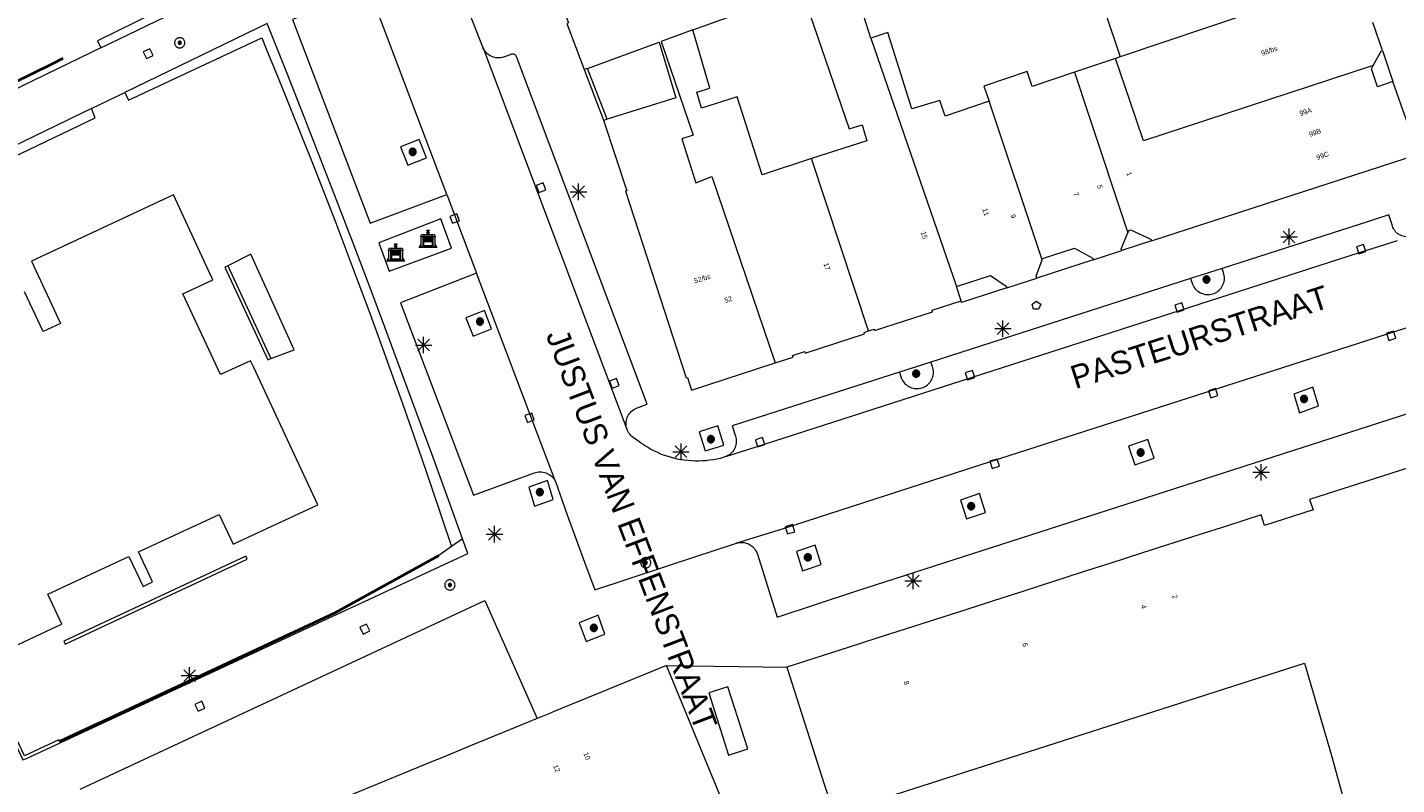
# Model space of a CAD drawing. Header units: metres. Extents: x 135779 to 137489, y 452643 to 455118.
# Tile 375 of 489: x 136587 to 136670, y 455002 to 455047. Entities that reach past the tile are written whole.
import ezdxf
from ezdxf.enums import TextEntityAlignment as Align

# ---------------------------------------------------------------- set-up
doc = ezdxf.new("R2010")
doc.units = ezdxf.units.M
doc.linetypes.add('DGN_Style_3', pattern=[78.572352, 56.123108, -22.449243])
doc.linetypes.add('DGN_Style_4', pattern=[89.853097, 44.898487, -22.449243, 0.056123, -22.449243])
for name, color, linetype, lineweight in [('KTop_BAK_Afval apart plaats', 96, 'Continuous', 13), ('KTop_BTD_Groenvoorziening', 62, 'Continuous', 13), ('KTop_NAR_Huisnummer (t)', 7, 'Continuous', 13), ('KTop_NAR_Huisnummer tijdelijk (t)', 7, 'Continuous', 13), ('KTop_ORL_Weg_Straatnaam (t)', 7, 'Continuous', 13), ('KTop_PAL_Lichtmast', 40, 'Continuous', 13), ('KTop_PND_Grondvlaksituatie van BAG-pand [tachy]', 1, 'Continuous', 13), ('KTop_PND_Pandscheiding', 40, 'Continuous', 13), ('KTop_PUT_Brandkraan of -put', 1, 'Continuous', 13), ('KTop_PUT_Inspectie- of rioolput', 15, 'Continuous', 13), ('KTop_PUT_Kolk', 15, 'Continuous', 13), ('KTop_SHD_Hek (l)', 15, 'DGN_Style_4', 40), ('KTop_SHD_Muur', 15, 'Continuous', 13), ('KTop_VGO_Boom', 92, 'Continuous', 13), ('KTop_VGO_Haag (l)', 92, 'DGN_Style_3', 40), ('KTop_WGD_Parkeervlak', 251, 'Continuous', 13), ('KTop_WGD_Rijbaan_Lokale weg', 251, 'Continuous', 13), ('KTop_WGD_Voetpad', 251, 'Continuous', 13)]:
    doc.layers.add(name, color=color, linetype=linetype, lineweight=lineweight)
doc.styles.add('Style-ROVU', font='ROVU.shx')
doc.styles.add('Style-ROVUCURSIEF', font='ROVUCURSIEF.shx')

# ---------------------------------------------------------------- blocks, each defined once
blk = doc.blocks.new('BAK_Afval_apart_plaats')
at = {"layer": 'KTop_BAK_Afval apart plaats'}
for p, q in [((-0.43, 0.141), (-0.425, 0.168)), ((-0.43, 0.118), (-0.43, 0.141)), ((-0.29, 0.118), (-0.43, 0.118)), ((-0.43, 0.118), (-0.43, -0.457)), ((-0.29, 0.118), (-0.43, 0.118)), ((-0.425, 0.168), (-0.416, 0.193)), ((-0.416, 0.193), (-0.403, 0.215)), ((-0.403, 0.215), (-0.384, 0.24)), ((-0.384, 0.24), (-0.364, 0.258)), ((-0.364, 0.258), (-0.342, 0.272)), ((-0.342, 0.272), (0, 0.272)), ((-0.282, 0.167), (-0.29, 0.146)), ((-0.282, 0.167), (-0.29, 0.146)), ((-0.29, 0.146), (-0.29, 0.118)), ((-0.29, 0.146), (-0.29, 0.118)), ((-0.29, -0.429), (-0.29, 0.118)), ((-0.29, 0.118), (-0.29, -0.429)), ((-0.273, 0.186), (-0.282, 0.167)), ((-0.273, 0.186), (-0.282, 0.167)), ((-0.248, 0.217), (-0.273, 0.186)), ((-0.248, 0.217), (-0.273, 0.186)), ((0.248, 0.217), (-0.248, 0.217)), ((0.248, 0.217), (-0.248, 0.217)), ((-0.242, 0.081), (-0.242, 0.153)), ((-0.242, 0.153), (0.242, 0.153)), ((0.242, 0.081), (-0.242, 0.081)), ((-0.242, 0.034), (-0.242, 0.081)), ((-0.242, 0.081), (0.242, 0.081)), ((-0.242, -0.059), (-0.242, 0.034)), ((-0.242, 0.034), (0.242, 0.034)), ((0.242, 0.034), (-0.242, 0.034)), ((-0.073, 0.513), (-0.072, 0.515)), ((-0.073, 0.513), (-0.073, 0.49)), ((-0.072, 0.511), (-0.073, 0.513)), ((-0.072, 0.511), (-0.073, 0.513)), ((-0.073, 0.49), (-0.072, 0.488)), ((-0.073, 0.399), (-0.073, 0.376)), ((-0.072, 0.397), (-0.073, 0.399)), ((-0.073, 0.376), (-0.072, 0.374)), ((-0.072, 0.515), (-0.071, 0.516)), ((-0.07, 0.51), (-0.072, 0.511)), ((-0.07, 0.51), (-0.072, 0.511)), ((-0.072, 0.488), (-0.07, 0.486)), ((-0.07, 0.396), (-0.072, 0.397)), ((-0.072, 0.374), (-0.07, 0.373)), ((-0.071, 0.516), (-0.07, 0.517)), ((-0.07, 0.517), (-0.067, 0.519)), ((-0.069, 0.509), (-0.07, 0.51)), ((-0.069, 0.509), (-0.07, 0.51)), ((-0.07, 0.486), (-0.069, 0.485)), ((-0.069, 0.395), (-0.07, 0.396)), ((-0.07, 0.373), (-0.069, 0.371)), ((-0.066, 0.507), (-0.069, 0.509)), ((-0.066, 0.507), (-0.069, 0.509)), ((-0.069, 0.485), (-0.066, 0.484)), ((-0.066, 0.394), (-0.069, 0.395)), ((-0.069, 0.371), (-0.066, 0.37)), ((-0.067, 0.519), (-0.065, 0.52)), ((-0.063, 0.506), (-0.066, 0.507)), ((-0.063, 0.506), (-0.066, 0.507)), ((-0.066, 0.484), (-0.063, 0.483)), ((-0.063, 0.392), (-0.066, 0.394)), ((-0.066, 0.37), (-0.063, 0.369)), ((-0.065, 0.52), (-0.061, 0.521)), ((-0.059, 0.505), (-0.063, 0.506)), ((-0.059, 0.505), (-0.063, 0.506)), ((-0.063, 0.483), (-0.059, 0.482)), ((-0.059, 0.391), (-0.063, 0.392)), ((-0.063, 0.369), (-0.059, 0.368)), ((-0.061, 0.521), (-0.055, 0.523)), ((-0.054, 0.504), (-0.059, 0.505)), ((-0.054, 0.504), (-0.059, 0.505)), ((-0.059, 0.482), (-0.054, 0.481)), ((-0.054, 0.39), (-0.059, 0.391)), ((-0.059, 0.368), (-0.054, 0.367)), ((-0.055, 0.523), (-0.049, 0.524)), ((-0.048, 0.503), (-0.054, 0.504)), ((-0.048, 0.503), (-0.054, 0.504)), ((-0.054, 0.481), (-0.048, 0.48)), ((-0.048, 0.389), (-0.054, 0.39)), ((-0.054, 0.367), (-0.048, 0.366)), ((-0.049, 0.524), (-0.043, 0.525)), ((-0.043, 0.502), (-0.048, 0.503)), ((-0.043, 0.502), (-0.048, 0.503)), ((-0.048, 0.48), (-0.043, 0.479)), ((-0.043, 0.388), (-0.048, 0.389)), ((-0.048, 0.366), (-0.043, 0.365)), ((-0.043, 0.525), (-0.035, 0.526)), ((-0.036, 0.501), (-0.043, 0.502)), ((-0.036, 0.501), (-0.043, 0.502)), ((-0.043, 0.479), (-0.036, 0.478)), ((-0.036, 0.388), (-0.043, 0.388)), ((-0.043, 0.365), (-0.036, 0.364)), ((-0.03, 0.501), (-0.036, 0.501)), ((-0.03, 0.501), (-0.036, 0.501)), ((-0.036, 0.478), (-0.03, 0.478)), ((-0.03, 0.387), (-0.036, 0.388)), ((-0.036, 0.364), (-0.03, 0.364)), ((-0.035, 0.526), (-0.029, 0.527)), ((-0.021, 0.5), (-0.03, 0.501)), ((-0.021, 0.5), (-0.03, 0.501)), ((-0.03, 0.478), (-0.028, 0.478)), ((-0.021, 0.387), (-0.03, 0.387)), ((-0.03, 0.364), (-0.028, 0.364)), ((-0.029, 0.527), (-0.023, 0.527)), ((-0.028, 0.478), (-0.021, 0.477)), ((-0.028, 0.468), (-0.028, 0.478)), ((-0.028, 0.478), (-0.021, 0.477)), ((-0.028, 0.4), (-0.028, 0.468)), ((-0.028, 0.468), (-0.021, 0.468)), ((-0.021, 0.468), (-0.028, 0.468)), ((-0.021, 0.4), (-0.028, 0.4)), ((-0.028, 0.364), (-0.021, 0.363)), ((-0.028, 0.355), (-0.028, 0.364)), ((-0.028, 0.364), (-0.021, 0.363)), ((-0.028, 0.272), (-0.028, 0.355)), ((-0.028, 0.355), (-0.021, 0.354)), ((-0.021, 0.354), (-0.028, 0.355)), ((0.028, 0.272), (-0.028, 0.272)), ((-0.023, 0.527), (-0.013, 0.528)), ((-0.014, 0.5), (-0.021, 0.5)), ((-0.014, 0.5), (-0.021, 0.5)), ((-0.021, 0.477), (-0.014, 0.477)), ((-0.021, 0.477), (-0.014, 0.477)), ((-0.021, 0.468), (-0.014, 0.468)), ((-0.014, 0.468), (-0.021, 0.468)), ((-0.014, 0.399), (-0.021, 0.4)), ((-0.014, 0.386), (-0.021, 0.387)), ((-0.021, 0.363), (-0.014, 0.363)), ((-0.021, 0.363), (-0.014, 0.363)), ((-0.021, 0.354), (-0.014, 0.354)), ((-0.014, 0.354), (-0.021, 0.354)), ((0, 0.5), (-0.014, 0.5)), ((0, 0.5), (-0.014, 0.5)), ((-0.014, 0.477), (0, 0.477)), ((-0.014, 0.477), (0, 0.477)), ((-0.014, 0.468), (0, 0.468)), ((0, 0.468), (-0.014, 0.468)), ((0, 0.399), (-0.014, 0.399)), ((0, 0.386), (-0.014, 0.386)), ((-0.014, 0.363), (0, 0.363)), ((-0.014, 0.363), (0, 0.363)), ((-0.014, 0.354), (0, 0.354)), ((0, 0.354), (-0.014, 0.354)), ((-0.013, 0.528), (-0.005, 0.528)), ((-0.005, 0.528), (0, 0.528)), ((0, 0.528), (0.005, 0.528)), ((0, 0.5), (0, 0.477)), ((0, 0.477), (0, 0.5)), ((0, 0.477), (0, 0.5)), ((0, 0.5), (0.014, 0.5)), ((0.014, 0.5), (0, 0.5)), ((0.014, 0.477), (0, 0.477)), ((0, 0.477), (0.014, 0.477)), ((0.014, 0.468), (0, 0.468)), ((0, 0.468), (0, 0.399)), ((0, 0.468), (0, 0.399)), ((0.014, 0.468), (0, 0.468)), ((0, 0.399), (0.014, 0.399)), ((0, 0.363), (0, 0.386)), ((0, 0.363), (0, 0.386)), ((0, 0.386), (0.014, 0.386)), ((0.014, 0.363), (0, 0.363)), ((0, 0.363), (0.014, 0.363)), ((0, 0.354), (0.014, 0.354)), ((0, 0.272), (0, 0.354)), ((0, 0.354), (0, 0.272)), ((0.014, 0.354), (0, 0.354)), ((0, 0.272), (0.342, 0.272)), ((0.028, 0.272), (0, 0.272)), ((0, 0.272), (0.028, 0.272)), ((0.005, 0.528), (0.013, 0.528)), ((0.013, 0.528), (0.023, 0.527)), ((0.014, 0.5), (0.021, 0.5)), ((0.021, 0.5), (0.014, 0.5)), ((0.021, 0.477), (0.014, 0.477)), ((0.014, 0.477), (0.021, 0.477)), ((0.021, 0.468), (0.014, 0.468)), ((0.021, 0.468), (0.014, 0.468)), ((0.014, 0.399), (0.021, 0.4)), ((0.014, 0.386), (0.021, 0.387)), ((0.021, 0.363), (0.014, 0.363)), ((0.014, 0.363), (0.021, 0.363)), ((0.014, 0.354), (0.021, 0.354)), ((0.021, 0.354), (0.014, 0.354)), ((0.021, 0.5), (0.03, 0.501)), ((0.03, 0.501), (0.021, 0.5)), ((0.028, 0.478), (0.021, 0.477)), ((0.021, 0.477), (0.028, 0.478)), ((0.021, 0.468), (0.028, 0.468)), ((0.028, 0.468), (0.021, 0.468)), ((0.028, 0.468), (0.021, 0.468)), ((0.021, 0.4), (0.028, 0.4)), ((0.021, 0.387), (0.03, 0.387)), ((0.028, 0.364), (0.021, 0.363)), ((0.021, 0.363), (0.028, 0.364)), ((0.021, 0.354), (0.028, 0.355)), ((0.028, 0.355), (0.021, 0.354)), ((0.023, 0.527), (0.029, 0.527)), ((0.03, 0.478), (0.028, 0.478)), ((0.028, 0.478), (0.028, 0.468)), ((0.028, 0.4), (0.028, 0.468)), ((0.03, 0.364), (0.028, 0.364)), ((0.028, 0.364), (0.028, 0.355)), ((0.028, 0.355), (0.028, 0.272)), ((0.029, 0.527), (0.035, 0.526)), ((0.03, 0.501), (0.036, 0.501)), ((0.036, 0.501), (0.03, 0.501)), ((0.036, 0.478), (0.03, 0.478)), ((0.03, 0.387), (0.036, 0.388)), ((0.036, 0.364), (0.03, 0.364)), ((0.035, 0.526), (0.043, 0.525)), ((0.036, 0.501), (0.043, 0.502)), ((0.043, 0.502), (0.036, 0.501)), ((0.043, 0.479), (0.036, 0.478)), ((0.036, 0.388), (0.043, 0.388)), ((0.043, 0.365), (0.036, 0.364)), ((0.043, 0.525), (0.049, 0.524)), ((0.043, 0.502), (0.048, 0.503)), ((0.048, 0.503), (0.043, 0.502)), ((0.048, 0.48), (0.043, 0.479)), ((0.043, 0.388), (0.048, 0.389)), ((0.048, 0.366), (0.043, 0.365)), ((0.048, 0.503), (0.054, 0.504)), ((0.054, 0.504), (0.048, 0.503)), ((0.054, 0.481), (0.048, 0.48)), ((0.048, 0.389), (0.054, 0.39)), ((0.054, 0.367), (0.048, 0.366)), ((0.049, 0.524), (0.055, 0.523)), ((0.054, 0.504), (0.059, 0.505)), ((0.059, 0.505), (0.054, 0.504)), ((0.059, 0.482), (0.054, 0.481)), ((0.054, 0.39), (0.059, 0.391)), ((0.059, 0.368), (0.054, 0.367)), ((0.055, 0.523), (0.061, 0.521)), ((0.059, 0.505), (0.063, 0.506)), ((0.063, 0.506), (0.059, 0.505)), ((0.063, 0.483), (0.059, 0.482)), ((0.059, 0.391), (0.063, 0.392)), ((0.063, 0.369), (0.059, 0.368)), ((0.061, 0.521), (0.065, 0.52)), ((0.063, 0.506), (0.066, 0.507)), ((0.066, 0.507), (0.063, 0.506)), ((0.066, 0.484), (0.063, 0.483)), ((0.063, 0.392), (0.066, 0.394)), ((0.066, 0.37), (0.063, 0.369)), ((0.065, 0.52), (0.067, 0.519)), ((0.066, 0.507), (0.069, 0.509)), ((0.069, 0.509), (0.066, 0.507)), ((0.069, 0.485), (0.066, 0.484)), ((0.066, 0.394), (0.069, 0.395)), ((0.069, 0.371), (0.066, 0.37)), ((0.067, 0.519), (0.07, 0.517)), ((0.069, 0.509), (0.07, 0.51)), ((0.07, 0.51), (0.069, 0.509)), ((0.07, 0.486), (0.069, 0.485)), ((0.069, 0.395), (0.07, 0.396)), ((0.07, 0.373), (0.069, 0.371)), ((0.07, 0.517), (0.071, 0.516)), ((0.07, 0.51), (0.072, 0.511)), ((0.072, 0.511), (0.07, 0.51)), ((0.072, 0.488), (0.07, 0.486)), ((0.07, 0.396), (0.072, 0.397)), ((0.072, 0.374), (0.07, 0.373)), ((0.071, 0.516), (0.072, 0.515)), ((0.072, 0.515), (0.073, 0.513)), ((0.072, 0.511), (0.073, 0.513)), ((0.073, 0.513), (0.072, 0.511)), ((0.073, 0.49), (0.072, 0.488)), ((0.072, 0.397), (0.073, 0.399)), ((0.073, 0.376), (0.072, 0.374)), ((0.073, 0.513), (0.073, 0.49)), ((0.073, 0.399), (0.073, 0.376)), ((0.242, 0.153), (0.242, 0.081)), ((0.242, 0.081), (0.242, 0.034)), ((0.242, 0.034), (0.242, -0.059)), ((0.273, 0.186), (0.248, 0.217)), ((0.273, 0.186), (0.248, 0.217)), ((0.282, 0.167), (0.273, 0.186)), ((0.282, 0.167), (0.273, 0.186)), ((0.29, 0.146), (0.282, 0.167)), ((0.29, 0.146), (0.282, 0.167)), ((0.29, 0.118), (0.29, 0.146)), ((0.29, 0.118), (0.29, 0.146)), ((0.43, 0.118), (0.29, 0.118)), ((0.29, 0.118), (0.29, -0.429)), ((0.43, 0.118), (0.29, 0.118)), ((0.29, -0.429), (0.29, 0.118)), ((0.342, 0.272), (0.364, 0.258)), ((0.364, 0.258), (0.384, 0.24)), ((0.384, 0.24), (0.403, 0.215)), ((0.403, 0.215), (0.416, 0.193)), ((0.416, 0.193), (0.425, 0.168)), ((0.425, 0.168), (0.43, 0.141)), ((0.43, 0.141), (0.43, 0.118)), ((0.43, -0.457), (0.43, 0.118)), ((-0.528, -0.528), (-0.43, -0.332)), ((0.528, -0.528), (-0.528, -0.528)), ((-0.43, -0.332), (-0.43, -0.457)), ((-0.43, -0.457), (0.43, -0.457)), ((-0.43, -0.457), (0.43, -0.457)), ((0.29, -0.429), (-0.29, -0.429)), ((-0.29, -0.429), (0.29, -0.429)), ((0.242, -0.059), (-0.242, -0.059)), ((-0.242, -0.059), (-0.242, -0.092)), ((0.242, -0.059), (-0.242, -0.059)), ((-0.242, -0.092), (0.242, -0.092)), ((-0.242, -0.11), (-0.242, -0.092)), ((-0.242, -0.092), (0.242, -0.092)), ((0.242, -0.11), (-0.242, -0.11)), ((0.242, -0.11), (-0.242, -0.11)), ((-0.242, -0.147), (0.242, -0.147)), ((-0.242, -0.41), (-0.242, -0.147)), ((0.242, -0.41), (-0.242, -0.41)), ((0.242, -0.11), (0.242, -0.059)), ((0.242, -0.092), (0.242, -0.11)), ((0.242, -0.092), (0.242, -0.11)), ((0.242, -0.147), (0.242, -0.41)), ((0.43, -0.457), (0.43, -0.332)), ((0.43, -0.332), (0.528, -0.528))]:
    blk.add_line(p, q, dxfattribs=at)
at = {"layer": 'KTop_BAK_Afval apart plaats', "flags": 128}
blk.add_lwpolyline([(0.029, 0.413), (0.035, 0.412), (0.043, 0.411), (0.049, 0.41), (0.055, 0.409), (0.061, 0.407), (0.065, 0.406), (0.067, 0.405), (0.07, 0.403), (0.071, 0.402), (0.072, 0.401), (0.073, 0.399), (0.072, 0.397), (0.07, 0.396), (0.069, 0.395), (0.066, 0.394), (0.063, 0.392), (0.059, 0.391), (0.054, 0.39), (0.048, 0.389), (0.043, 0.388), (0.036, 0.388), (0.03, 0.387), (0.021, 0.387), (0.014, 0.386), (0, 0.386), (-0.014, 0.386), (-0.021, 0.387), (-0.03, 0.387), (-0.036, 0.388), (-0.043, 0.388), (-0.048, 0.389), (-0.054, 0.39), (-0.059, 0.391), (-0.063, 0.392), (-0.066, 0.394), (-0.069, 0.395), (-0.07, 0.396), (-0.072, 0.397), (-0.073, 0.399), (-0.072, 0.401), (-0.071, 0.402), (-0.07, 0.403), (-0.067, 0.405), (-0.065, 0.406), (-0.061, 0.407), (-0.055, 0.409), (-0.049, 0.41), (-0.043, 0.411), (-0.035, 0.412), (-0.029, 0.413), (-0.028, 0.413), (-0.028, 0.4), (-0.021, 0.4), (-0.014, 0.399), (0, 0.399), (0.014, 0.399), (0.021, 0.4), (0.028, 0.4), (0.028, 0.413), (0.029, 0.413), (0.028, 0.413)], dxfattribs=at)
at = {"layer": 'KTop_BAK_Afval apart plaats'}
for p in [(0, 0), (-0.43, -0.457)]:
    blk.add_point(p, dxfattribs=at)
blk = doc.blocks.new('PAL_Lichtmast')
at = {"layer": 'KTop_PAL_Lichtmast'}
for p, q in [((-0.354, -0.354), (0.354, 0.354)), ((0.354, -0.354), (-0.354, 0.354)), ((0, -0.5), (0, 0.5)), ((-0.5, 0), (0.5, 0))]:
    blk.add_line(p, q, dxfattribs=at)
blk = doc.blocks.new('PUT_Kolk')
at = {"layer": 'KTop_PUT_Kolk', "flags": 128}
blk.add_lwpolyline([(0.225, -0.225), (0.225, 0.225), (-0.225, 0.225), (-0.225, -0.225), (0.225, -0.225)], dxfattribs=at)
blk = doc.blocks.new('PUT_Brandkraan_of_-put')
at = {"layer": 'KTop_PUT_Brandkraan of -put'}
for p, q in [((-0.25, 0.034), (0, 0.25)), ((-0.158, -0.25), (-0.25, 0.034)), ((0, 0.25), (0.25, 0.033)), ((0.25, 0.033), (0.158, -0.25)), ((0.158, -0.25), (-0.158, -0.25))]:
    blk.add_line(p, q, dxfattribs=at)
blk = doc.blocks.new('PUT_Inspectie-_of_rioolput')
at = {"layer": 'KTop_PUT_Inspectie- of rioolput', "flags": 128}
for points in [[(0.31, 0), (0.308, 0.032), (0.303, 0.064), (0.294, 0.095), (0.283, 0.126), (0.268, 0.155), (0.25, 0.182), (0.23, 0.207), (0.207, 0.23), (0.182, 0.25), (0.154, 0.268), (0.126, 0.283), (0.095, 0.294), (0.064, 0.303), (0.032, 0.308), (0, 0.309), (-0.032, 0.308), (-0.064, 0.303), (-0.096, 0.294), (-0.126, 0.283), (-0.155, 0.268), (-0.182, 0.25), (-0.207, 0.23), (-0.23, 0.207), (-0.25, 0.182), (-0.268, 0.154), (-0.283, 0.126), (-0.294, 0.095), (-0.303, 0.064), (-0.308, 0.032), (-0.309, 0), (-0.308, -0.032), (-0.303, -0.064), (-0.294, -0.096), (-0.283, -0.126), (-0.268, -0.155), (-0.25, -0.182), (-0.23, -0.207), (-0.207, -0.23), (-0.182, -0.25), (-0.155, -0.268), (-0.126, -0.283), (-0.096, -0.294), (-0.064, -0.303), (-0.032, -0.308), (0, -0.309), (0.032, -0.308), (0.064, -0.303), (0.095, -0.294), (0.126, -0.283), (0.155, -0.268), (0.182, -0.25), (0.207, -0.23), (0.23, -0.207), (0.25, -0.182), (0.268, -0.155), (0.283, -0.126), (0.294, -0.096), (0.303, -0.064), (0.308, -0.032), (0.31, 0)], [(0.095, 0), (0.094, 0.009), (0.092, 0.019), (0.09, 0.029), (0.086, 0.038), (0.082, 0.047), (0.076, 0.055), (0.07, 0.063), (0.063, 0.07), (0.055, 0.076), (0.047, 0.082), (0.038, 0.086), (0.029, 0.09), (0.019, 0.092), (0.009, 0.094), (0, 0.094), (-0.01, 0.094), (-0.02, 0.092), (-0.029, 0.09), (-0.039, 0.086), (-0.048, 0.082), (-0.056, 0.076), (-0.064, 0.07), (-0.071, 0.063), (-0.077, 0.055), (-0.082, 0.047), (-0.087, 0.038), (-0.09, 0.029), (-0.093, 0.019), (-0.094, 0.009), (-0.095, 0), (-0.094, -0.01), (-0.093, -0.02), (-0.09, -0.029), (-0.087, -0.039), (-0.082, -0.048), (-0.077, -0.056), (-0.071, -0.064), (-0.064, -0.071), (-0.056, -0.077), (-0.047, -0.082), (-0.039, -0.087), (-0.029, -0.09), (-0.02, -0.093), (-0.01, -0.094), (0, -0.095), (0.009, -0.094), (0.019, -0.093), (0.029, -0.09), (0.038, -0.087), (0.047, -0.082), (0.055, -0.077), (0.063, -0.071), (0.07, -0.064), (0.076, -0.056), (0.082, -0.047), (0.086, -0.039), (0.09, -0.029), (0.092, -0.02), (0.094, -0.01), (0.095, 0)], [(0.035, 0), (0.034, 0.003), (0.034, 0.007), (0.033, 0.01), (0.031, 0.014), (0.03, 0.017), (0.028, 0.02), (0.026, 0.023), (0.023, 0.026), (0.02, 0.028), (0.017, 0.03), (0.014, 0.031), (0.01, 0.033), (0.007, 0.034), (0.003, 0.034), (0, 0.034), (-0.004, 0.034), (-0.007, 0.034), (-0.011, 0.033), (-0.014, 0.031), (-0.018, 0.03), (-0.021, 0.028), (-0.023, 0.026), (-0.026, 0.023), (-0.028, 0.02), (-0.03, 0.017), (-0.032, 0.014), (-0.033, 0.01), (-0.034, 0.007), (-0.035, 0.003), (-0.035, 0), (-0.035, -0.004), (-0.034, -0.007), (-0.033, -0.011), (-0.032, -0.014), (-0.03, -0.018), (-0.028, -0.021), (-0.026, -0.023), (-0.023, -0.026), (-0.021, -0.028), (-0.017, -0.03), (-0.014, -0.032), (-0.011, -0.033), (-0.007, -0.034), (-0.004, -0.035), (0, -0.035), (0.003, -0.035), (0.007, -0.034), (0.01, -0.033), (0.014, -0.032), (0.017, -0.03), (0.02, -0.028), (0.023, -0.026), (0.026, -0.023), (0.028, -0.021), (0.03, -0.017), (0.031, -0.014), (0.033, -0.011), (0.034, -0.007), (0.034, -0.004), (0.035, 0)], [(0.01, 0.02), (0.007, 0.02), (0.005, 0.021), (0.003, 0.022), (0.001, 0.022), (-0.001, 0.022), (-0.004, 0.022), (-0.006, 0.021), (-0.008, 0.02), (-0.01, 0.019), (-0.012, 0.018), (-0.014, 0.017), (-0.016, 0.015), (-0.017, 0.013), (-0.019, 0.012), (-0.02, 0.009), (-0.021, 0.007), (-0.022, 0.005), (-0.022, 0.003), (-0.022, 0.001), (-0.022, -0.001), (-0.022, -0.004), (-0.022, -0.006), (-0.021, -0.008), (-0.02, -0.01), (-0.019, -0.012), (-0.017, -0.014), (-0.016, -0.016), (-0.014, -0.017), (-0.012, -0.019), (-0.01, -0.02), (-0.008, -0.021), (-0.006, -0.022), (-0.003, -0.022), (-0.001, -0.022), (0.001, -0.022), (0.003, -0.022), (0.005, -0.022), (0.008, -0.021), (0.01, -0.02), (0.012, -0.019), (0.014, -0.017), (0.015, -0.016), (0.017, -0.014), (0.018, -0.012), (0.02, -0.01), (0.02, -0.008), (0.021, -0.006), (0.022, -0.003), (0.022, -0.001), (0.022, 0.001), (0.022, 0.003), (0.021, 0.005), (0.02, 0.008), (0.019, 0.01), (0.018, 0.012), (0.017, 0.014), (0.015, 0.015), (0.013, 0.017), (0.012, 0.018), (0.01, 0.02)]]:
    blk.add_lwpolyline(points, dxfattribs=at)
blk = doc.blocks.new('VGO_Boom')
at = {"layer": 'KTop_VGO_Boom', "flags": 128}
for points in [[(0.215, 0), (0.214, 0.022), (0.21, 0.045), (0.204, 0.066), (0.196, 0.087), (0.186, 0.108), (0.174, 0.126), (0.16, 0.144), (0.144, 0.16), (0.126, 0.174), (0.107, 0.186), (0.087, 0.196), (0.066, 0.204), (0.045, 0.21), (0.022, 0.214), (-0.001, 0.215), (-0.023, 0.214), (-0.045, 0.21), (-0.067, 0.204), (-0.088, 0.196), (-0.108, 0.186), (-0.127, 0.174), (-0.144, 0.16), (-0.16, 0.144), (-0.174, 0.126), (-0.187, 0.107), (-0.197, 0.087), (-0.205, 0.066), (-0.211, 0.045), (-0.214, 0.022), (-0.215, -0.001), (-0.214, -0.023), (-0.211, -0.045), (-0.205, -0.067), (-0.197, -0.088), (-0.187, -0.108), (-0.174, -0.127), (-0.16, -0.144), (-0.144, -0.16), (-0.127, -0.174), (-0.108, -0.187), (-0.088, -0.197), (-0.067, -0.205), (-0.045, -0.211), (-0.023, -0.214), (0, -0.215), (0.022, -0.214), (0.045, -0.211), (0.066, -0.205), (0.087, -0.197), (0.108, -0.187), (0.126, -0.174), (0.144, -0.16), (0.16, -0.144), (0.174, -0.127), (0.186, -0.108), (0.196, -0.088), (0.204, -0.067), (0.21, -0.045), (0.214, -0.023), (0.215, -0.001)], [(0.155, 0), (0.154, 0.016), (0.152, 0.032), (0.147, 0.048), (0.142, 0.063), (0.134, 0.078), (0.125, 0.091), (0.115, 0.104), (0.104, 0.115), (0.091, 0.125), (0.077, 0.134), (0.063, 0.142), (0.048, 0.147), (0.032, 0.152), (0.016, 0.154), (-0.001, 0.155), (-0.017, 0.154), (-0.033, 0.152), (-0.048, 0.147), (-0.064, 0.142), (-0.078, 0.134), (-0.092, 0.125), (-0.104, 0.115), (-0.116, 0.104), (-0.126, 0.091), (-0.135, 0.077), (-0.142, 0.063), (-0.148, 0.048), (-0.152, 0.032), (-0.155, 0.016), (-0.155, -0.001), (-0.155, -0.017), (-0.152, -0.033), (-0.148, -0.048), (-0.142, -0.064), (-0.135, -0.078), (-0.126, -0.092), (-0.116, -0.104), (-0.104, -0.116), (-0.092, -0.126), (-0.078, -0.135), (-0.064, -0.142), (-0.048, -0.148), (-0.033, -0.152), (-0.017, -0.155), (0, -0.155), (0.016, -0.155), (0.032, -0.152), (0.048, -0.148), (0.063, -0.142), (0.078, -0.135), (0.091, -0.126), (0.104, -0.116), (0.115, -0.104), (0.125, -0.092), (0.134, -0.078), (0.142, -0.064), (0.147, -0.048), (0.152, -0.033), (0.154, -0.017), (0.155, -0.001)], [(0.095, 0), (0.094, 0.01), (0.093, 0.02), (0.09, 0.029), (0.087, 0.039), (0.082, 0.048), (0.077, 0.056), (0.071, 0.064), (0.064, 0.071), (0.056, 0.077), (0.047, 0.082), (0.039, 0.087), (0.029, 0.09), (0.02, 0.093), (0.01, 0.094), (-0.001, 0.095), (-0.01, 0.094), (-0.02, 0.093), (-0.03, 0.09), (-0.039, 0.087), (-0.048, 0.082), (-0.056, 0.077), (-0.064, 0.071), (-0.071, 0.064), (-0.077, 0.056), (-0.083, 0.047), (-0.087, 0.039), (-0.091, 0.029), (-0.093, 0.02), (-0.095, 0.01), (-0.095, -0.001), (-0.095, -0.01), (-0.093, -0.02), (-0.091, -0.03), (-0.087, -0.039), (-0.083, -0.048), (-0.077, -0.056), (-0.071, -0.064), (-0.064, -0.071), (-0.056, -0.077), (-0.048, -0.083), (-0.039, -0.087), (-0.03, -0.091), (-0.02, -0.093), (-0.01, -0.095), (0, -0.095), (0.01, -0.095), (0.02, -0.093), (0.029, -0.091), (0.039, -0.087), (0.048, -0.083), (0.056, -0.077), (0.064, -0.071), (0.071, -0.064), (0.077, -0.056), (0.082, -0.048), (0.087, -0.039), (0.09, -0.03), (0.093, -0.02), (0.094, -0.01), (0.095, -0.001)], [(0.035, 0), (0.035, 0.004), (0.034, 0.007), (0.033, 0.011), (0.032, 0.014), (0.03, 0.018), (0.028, 0.021), (0.026, 0.023), (0.023, 0.026), (0.021, 0.028), (0.017, 0.03), (0.014, 0.032), (0.011, 0.033), (0.007, 0.034), (0.004, 0.035), (-0.001, 0.035), (-0.004, 0.035), (-0.008, 0.034), (-0.011, 0.033), (-0.015, 0.032), (-0.018, 0.03), (-0.021, 0.028), (-0.024, 0.026), (-0.027, 0.023), (-0.029, 0.021), (-0.031, 0.017), (-0.032, 0.014), (-0.034, 0.011), (-0.035, 0.007), (-0.035, 0.004), (-0.035, -0.001), (-0.035, -0.004), (-0.035, -0.008), (-0.034, -0.011), (-0.032, -0.015), (-0.031, -0.018), (-0.029, -0.021), (-0.027, -0.024), (-0.024, -0.027), (-0.021, -0.029), (-0.018, -0.031), (-0.015, -0.032), (-0.011, -0.034), (-0.008, -0.035), (-0.004, -0.035), (0, -0.035), (0.004, -0.035), (0.007, -0.035), (0.011, -0.034), (0.014, -0.032), (0.018, -0.031), (0.021, -0.029), (0.023, -0.027), (0.026, -0.024), (0.028, -0.021), (0.03, -0.018), (0.032, -0.015), (0.033, -0.011), (0.034, -0.008), (0.035, -0.004), (0.035, 0)]]:
    blk.add_lwpolyline(points, dxfattribs=at)

msp = doc.modelspace()

# ---------------------------------------------------------------- linework, layer by layer
at = {"layer": 'KTop_BTD_Groenvoorziening', "flags": 128}
for points in [[(136575.903, 455076.703), (136576.16, 455076.19), (136586.97, 455081.76), (136588.27, 455078.685), (136589.439, 455075.899), (136590.601, 455073.109), (136591.756, 455070.316), (136592.903, 455067.519), (136594.043, 455064.72), (136595.175, 455061.918), (136596.3, 455059.113), (136597.417, 455056.305), (136598.527, 455053.494), (136599.63, 455050.68), (136591.28, 455046.56), (136591.475, 455046.13)], [(136592.936, 455043.445), (136593.14, 455042.97), (136601.2, 455046.73), (136601.475, 455046.068), (136602.193, 455044.323), (136602.904, 455042.574), (136603.607, 455040.823), (136604.303, 455039.069), (136604.992, 455037.312), (136605.673, 455035.552), (136606.347, 455033.789), (136607.013, 455032.023), (136607.672, 455030.255), (136608.323, 455028.483), (136608.966, 455026.709), (136609.603, 455024.932), (136610.231, 455023.153), (136610.852, 455021.371), (136611.466, 455019.586), (136612.072, 455017.799), (136612.67, 455016.009)], [(136574.87, 455034.48), (136575.04, 455034.19), (136591.13, 455041.9), (136590.913, 455042.465)], [(136601.746, 455027.369), (136603.172, 455027.894), (136600.54, 455033.66), (136599.15, 455032.97)], [(136613.33, 455016.48), (136612.67, 455016.009)], [(136612.67, 455016.009), (136611.9, 455015.46), (136605.62, 455012), (136591.398, 455005.355), (136588.973, 455004.223)]]:
    msp.add_lwpolyline(points, dxfattribs=at)
at = {"layer": 'KTop_PND_Grondvlaksituatie van BAG-pand [tachy]', "flags": 128}
for points in [[(136627.262, 455047.212), (136630.819, 455048.492), (136628.669, 455054.104)], [(136652.513, 455051.328), (136651.648, 455051.067), (136651.929, 455050.005), (136653.136, 455050.324), (136653.454, 455049.24), (136653.582, 455048.804), (136652.159, 455048.348), (136653.093, 455045.592)], [(136618.651, 455050.502), (136619.746, 455047.647), (136619.652, 455047.612), (136620.696, 455044.817)], [(136636.843, 455050.5), (136633.844, 455049.595), (136636.711, 455041.232), (136637.493, 455041.482), (136637.79, 455040.524), (136634.44, 455039.439)], [(136638.027, 455046.724), (136637.326, 455048.941)], [(136634.44, 455039.439), (136631.444, 455038.468), (136629.935, 455043.18), (136627.784, 455042.486), (136627.495, 455043.456), (136628.294, 455043.693), (136627.262, 455047.212)], [(136645.171, 455042.908), (136642.509, 455042.007), (136642.19, 455042.955), (136640.493, 455042.442), (136639.05, 455047.06), (136638.027, 455046.724)], [(136668.956, 455045.964), (136668.368, 455047.666)], [(136620.904, 455044.893), (136625.235, 455046.471), (136626.233, 455043.122), (136622.084, 455041.827)], [(136652.814, 455045.498), (136650.331, 455044.656)], [(136653.093, 455045.592), (136652.814, 455045.498)], [(136668.389, 455045.073), (136668.861, 455045.931), (136668.956, 455045.964)], [(136620.904, 455044.893), (136620.696, 455044.817)], [(136650.331, 455044.656), (136647.784, 455043.794), (136647.475, 455044.705), (136644.863, 455043.82), (136645.171, 455042.908)], [(136669.577, 455044.092), (136668.656, 455043.773), (136668.277, 455044.869), (136668.389, 455045.073)], [(136654.985, 455034.471), (136671.128, 455039.704), (136669.577, 455044.092)], [(136621.872, 455041.761), (136622.084, 455041.827)], [(136621.872, 455041.761), (136623.266, 455037.5), (136623.188, 455037.469), (136626.853, 455026.191), (136626.938, 455026.219), (136627.186, 455025.46), (136632.232, 455027.095)], [(136584.186, 455009.018), (136588.801, 455011.167), (136589.13, 455011.32), (136588.28, 455013.13), (136593.18, 455015.41), (136594.03, 455013.6), (136594.6, 455013.87), (136593.76, 455015.68), (136598.64, 455017.95), (136599.48, 455016.14), (136599.824, 455016.3), (136604.59, 455018.52), (136602.754, 455022.459), (136600.719, 455026.824), (136600.53, 455027.23), (136598.72, 455026.39), (136596.44, 455031.28), (136598.25, 455032.12), (136598.089, 455032.467), (136595.864, 455037.246), (136587.28, 455033.25), (136589.04, 455029.48), (136587.99, 455028.99), (136586.87, 455031.4)], [(136653.194, 455033.89), (136653.164, 455033.986), (136653.558, 455034.962)], [(136653.558, 455034.962), (136653.613, 455035.098), (136653.718, 455035.132), (136654.954, 455034.566), (136654.985, 455034.471)], [(136648.37, 455033.322), (136648.401, 455033.408), (136650.326, 455034.033), (136651.437, 455033.426), (136651.467, 455033.331)], [(136651.467, 455033.331), (136653.194, 455033.89)], [(136648.052, 455032.224), (136648.019, 455032.329), (136648.37, 455033.322)], [(136643.195, 455031.721), (136645.25, 455032.387), (136646.203, 455031.74), (136646.236, 455031.636)], [(136646.236, 455031.636), (136648.052, 455032.224)], [(136643.48, 455030.847), (136643.195, 455031.721)], [(136637.887, 455029.034), (136638.22, 455029.142), (136638.25, 455029.047), (136641.753, 455030.182), (136641.722, 455030.277), (136643.48, 455030.847)], [(136632.232, 455027.095), (136633.322, 455027.449), (136633.291, 455027.545), (136634.024, 455027.782), (136634.054, 455027.687), (136637.642, 455028.85), (136637.611, 455028.944), (136637.887, 455029.034)], [(136676.378, 455022.625), (136664.537, 455018.851), (136664.756, 455018.213), (136661.826, 455017.271), (136661.619, 455017.918), (136659.525, 455017.245), (136657.842, 455016.711), (136654.448, 455015.618), (136652.479, 455014.985), (136650.799, 455014.449), (136647.277, 455013.317), (136645.446, 455012.729), (136643.765, 455012.19), (136640.107, 455011.016), (136638.395, 455010.467), (136636.712, 455009.933), (136632.935, 455008.719)], [(136632.935, 455008.719), (136635.227, 455001.592), (136635.738, 455000), (136635.791, 454999.837), (136636.299, 455000), (136664.242, 455008.96), (136665.865, 455003.378), (136666.803, 455000), (136669.236, 454991.242), (136669.596, 454989.948), (136657.92, 454986.876), (136655.174, 454986.153), (136652.405, 454985.424), (136647.894, 454984.237), (136640.699, 454982.343), (136640.608, 454982.319), (136641.051, 454980.636), (136643.376, 454971.799), (136643.822, 454970.104)], [(136634.627, 454967.687), (136633.994, 454969.236), (136632.149, 454973.751), (136638.989, 454976.549), (136637.853, 454979.332), (136636.495, 454982.659), (136636.089, 454983.655), (136635.816, 454983.543), (136626.3, 454979.621), (136615.146, 454975.023), (136614.631, 454976.277), (136608.222, 454991.883), (136615.111, 454994.713), (136622.099, 454997.584), (136627.981, 455000), (136628.884, 455000.371), (136629.11, 455000.464), (136626.569, 455006.63), (136625.668, 455008.815)], [(136625.668, 455008.815), (136620.456, 455006.689), (136618.825, 455006.013), (136618.664, 455005.946), (136617.862, 455005.618)], [(136617.862, 455005.618), (136613.617, 455003.876), (136611.981, 455003.205), (136611.661, 455003.074), (136606.78, 455001.061), (136605.148, 455000.386), (136604.663, 455000.19), (136604.741, 455000), (136604.91, 454999.589), (136602.397, 454998.555), (136602.149, 454999.156), (136590.661, 454994.444)]]:
    msp.add_lwpolyline(points, dxfattribs=at)
at = {"layer": 'KTop_PND_Pandscheiding', "flags": 128}
for points in [[(136666.466, 455050.107), (136653.093, 455045.592)], [(136627.262, 455047.212), (136625.348, 455046.512), (136627.284, 455040.86), (136626.607, 455040.63), (136627.441, 455037.987), (136628.409, 455038.362), (136632.232, 455027.095)], [(136638.027, 455046.724), (136643.195, 455031.721)], [(136668.389, 455045.073), (136654.513, 455040.524), (136653.707, 455042.883), (136652.814, 455045.498)], [(136650.331, 455044.656), (136651.178, 455042.11), (136653.558, 455034.962)], [(136648.37, 455033.322), (136645.171, 455042.908)], [(136637.887, 455029.034), (136634.44, 455039.439)]]:
    msp.add_lwpolyline(points, dxfattribs=at)
at = {"layer": 'KTop_SHD_Hek (l)', "flags": 128}
for points in [[(136591.398, 455005.355), (136605.62, 455012), (136611.9, 455015.46)], [(136591.398, 455005.355), (136588.973, 455004.223)]]:
    msp.add_lwpolyline(points, dxfattribs=at)
at = {"layer": 'KTop_SHD_Muur', "flags": 128}
for points in [[(136620.696, 455044.817), (136621.872, 455041.761)], [(136622.084, 455041.827), (136620.904, 455044.893)], [(136599.15, 455032.97), (136598.97, 455032.89), (136601.57, 455027.28), (136601.746, 455027.369)], [(136599.15, 455032.97), (136601.746, 455027.369)], [(136589.32, 455010.11), (136600.33, 455015.25), (136600.245, 455015.431), (136589.235, 455010.291), (136589.32, 455010.11)], [(136584.02, 455008.94), (136586.76, 455003.11), (136586.977, 455003.209), (136589.01, 455004.14)], [(136588.973, 455004.223), (136588.93, 455004.32), (136586.86, 455003.37), (136584.186, 455009.018)], [(136628.22, 455007.172), (136629.419, 455003.409), (136630.582, 455003.787), (136629.375, 455007.536), (136628.22, 455007.172)], [(136588.973, 455004.223), (136589.01, 455004.14)]]:
    msp.add_lwpolyline(points, dxfattribs=at)
at = {"layer": 'KTop_VGO_Haag (l)', "flags": 128}
msp.add_lwpolyline([(136589.18, 455045.48), (136588.508, 455045.148), (136573.29, 455037.69)], dxfattribs=at)
at = {"layer": 'KTop_WGD_Parkeervlak', "flags": 128}
for points in [[(136610.04, 455039.04), (136611.17, 455039.48), (136610.73, 455040.59), (136609.6, 455040.15), (136610.04, 455039.04)], [(136657.349, 455032.195), (136657.469, 455031.854), (136657.488, 455031.809), (136657.529, 455031.729), (136657.577, 455031.654), (136657.632, 455031.583), (136657.692, 455031.517), (136657.758, 455031.457), (136657.83, 455031.403), (136657.906, 455031.355), (136657.985, 455031.315), (136658.068, 455031.282), (136658.154, 455031.256), (136658.242, 455031.238), (136658.331, 455031.228), (136658.42, 455031.226), (136658.509, 455031.232), (136658.598, 455031.246), (136658.685, 455031.268), (136658.769, 455031.297), (136658.851, 455031.334), (136658.929, 455031.378), (136659.002, 455031.429), (136659.071, 455031.486), (136659.135, 455031.549), (136659.192, 455031.618), (136659.243, 455031.691), (136659.288, 455031.769), (136659.325, 455031.85), (136659.355, 455031.934), (136659.377, 455032.021), (136659.392, 455032.109), (136659.399, 455032.198), (136659.397, 455032.288), (136659.388, 455032.377), (136659.37, 455032.465), (136659.345, 455032.551), (136659.252, 455032.807)], [(136613.98, 455028.72), (136615.1, 455029.15), (136614.67, 455030.26), (136613.55, 455029.83), (136613.98, 455028.72)], [(136639.75, 455026.54), (136639.864, 455026.196), (136639.899, 455026.114), (136639.941, 455026.035), (136639.99, 455025.96), (136640.046, 455025.889), (136640.107, 455025.824), (136640.174, 455025.765), (136640.247, 455025.712), (136640.323, 455025.665), (136640.404, 455025.626), (136640.487, 455025.594), (136640.573, 455025.569), (136640.661, 455025.553), (136640.75, 455025.544), (136640.84, 455025.543), (136640.929, 455025.55), (136641.017, 455025.565), (136641.104, 455025.588), (136641.188, 455025.619), (136641.269, 455025.657), (136641.347, 455025.702), (136641.42, 455025.753), (136641.488, 455025.811), (136641.551, 455025.875), (136641.608, 455025.945), (136641.658, 455026.019), (136641.702, 455026.097), (136641.738, 455026.179), (136641.767, 455026.263), (136641.788, 455026.35), (136641.802, 455026.439), (136641.807, 455026.528), (136641.805, 455026.618), (136641.794, 455026.707), (136641.776, 455026.794), (136641.75, 455026.88), (136641.65, 455027.15)], [(136663.94, 455024.08), (136665.09, 455024.51), (136664.74, 455025.64), (136663.59, 455025.21), (136663.94, 455024.08)], [(136653.98, 455020.94), (136655.15, 455021.34), (136654.77, 455022.47), (136653.6, 455022.07), (136653.98, 455020.94)], [(136644.6, 455019.2), (136643.45, 455018.81), (136643.81, 455017.67), (136644.96, 455018.06), (136644.6, 455019.2)], [(136634.65, 455016.08), (136633.52, 455015.7), (136633.89, 455014.53), (136635.02, 455014.91), (136634.65, 455016.08)]]:
    msp.add_lwpolyline(points, dxfattribs=at)
at = {"layer": 'KTop_WGD_Rijbaan_Lokale weg', "flags": 128}
for points in [[(136614.564, 455046.167), (136612.56, 455051.329)], [(136612.387, 455037.281), (136607.791, 455049.412)], [(136614.564, 455046.167), (136623.278, 455023.098)], [(136612.387, 455037.281), (136614.187, 455032.528)], [(136629.257, 455021.439), (136631.597, 455022.189), (136667.498, 455033.742), (136669.854, 455034.503)], [(136618.96, 455019.93), (136614.187, 455032.528)], [(136671.488, 455029.562), (136645.237, 455021.131), (136632.661, 455017.048), (136629.897, 455016.209)], [(136629.257, 455021.439), (136628.92, 455021.33), (136628.708, 455021.283), (136628.494, 455021.244), (136628.279, 455021.213), (136628.063, 455021.19), (136627.846, 455021.175), (136627.629, 455021.167), (136627.412, 455021.168), (136627.194, 455021.177), (136626.978, 455021.194), (136626.762, 455021.218), (136626.547, 455021.251), (136626.334, 455021.292), (136626.122, 455021.34), (136625.912, 455021.396), (136625.704, 455021.46), (136625.499, 455021.531), (136625.296, 455021.61), (136625.097, 455021.696), (136624.901, 455021.79), (136624.708, 455021.891), (136624.52, 455021.999), (136624.335, 455022.113), (136624.155, 455022.235), (136623.979, 455022.362), (136623.93, 455022.4), (136623.65, 455022.6), (136623.579, 455022.656), (136623.513, 455022.717), (136623.453, 455022.784), (136623.399, 455022.857), (136623.352, 455022.934), (136623.312, 455023.014), (136623.278, 455023.098)], [(136618.96, 455019.93), (136619.675, 455017.929), (136620.723, 455015.051), (136621.331, 455013.383), (136625.428, 455014.731), (136625.977, 455014.911), (136629.897, 455016.209)]]:
    msp.add_lwpolyline(points, dxfattribs=at)
at = {"layer": 'KTop_WGD_Voetpad', "flags": 128}
for points in [[(136591.475, 455046.13), (136600.42, 455050.47), (136593.883, 455066.573), (136587.28, 455082.65), (136575.903, 455076.703)], [(136607.69, 455049.68), (136603.07, 455047.85), (136607.757, 455035.534), (136612.387, 455037.281)], [(136613.33, 455016.48), (136612.408, 455019.04), (136611.479, 455021.597), (136610.543, 455024.152), (136609.599, 455026.704), (136608.647, 455029.253), (136607.688, 455031.799), (136606.722, 455034.342), (136605.748, 455036.883), (136604.766, 455039.42), (136603.777, 455041.955), (136602.781, 455044.487), (136601.54, 455047.61), (136592.936, 455043.445)], [(136591.475, 455046.13), (136589.519, 455045.181), (136573.413, 455037.367)], [(136623.278, 455023.098), (136623.253, 455023.185), (136623.235, 455023.273), (136623.226, 455023.363), (136623.224, 455023.453), (136623.23, 455023.543), (136623.244, 455023.632), (136623.266, 455023.719), (136623.296, 455023.805), (136623.333, 455023.887), (136623.377, 455023.965), (136623.428, 455024.04), (136623.485, 455024.109), (136623.549, 455024.174), (136623.617, 455024.232), (136623.691, 455024.284), (136623.769, 455024.329), (136623.851, 455024.368), (136624.51, 455024.61), (136616.62, 455045.55), (136616.605, 455045.594), (136616.583, 455045.635), (136616.554, 455045.671), (136616.519, 455045.702), (136616.479, 455045.727), (136616.436, 455045.744), (136616.39, 455045.754), (136616.344, 455045.756), (136616.298, 455045.75), (136616.253, 455045.736), (136616.22, 455045.72), (136615.81, 455045.57), (136615.722, 455045.547), (136615.633, 455045.533), (136615.543, 455045.526), (136615.453, 455045.527), (136615.363, 455045.537), (136615.274, 455045.554), (136615.187, 455045.579), (136615.103, 455045.611), (136615.021, 455045.651), (136614.944, 455045.698), (136614.871, 455045.751), (136614.803, 455045.811), (136614.741, 455045.877), (136614.684, 455045.947), (136614.635, 455046.023), (136614.592, 455046.102), (136614.564, 455046.167)], [(136668.956, 455045.964), (136669.577, 455044.092)], [(136590.913, 455042.465), (136592.936, 455043.445)], [(136590.913, 455042.465), (136574.79, 455034.66)], [(136608.914, 455032.636), (136612.683, 455034.029), (136612.023, 455035.793), (136608.276, 455034.356), (136608.914, 455032.636)], [(136670.611, 455034.747), (136670.528, 455034.732), (136670.444, 455034.724), (136670.36, 455034.725), (136670.276, 455034.734), (136670.194, 455034.751), (136670.113, 455034.775), (136670.036, 455034.807), (136669.961, 455034.846), (136669.891, 455034.892), (136669.825, 455034.945), (136669.765, 455035.003), (136669.71, 455035.068), (136669.662, 455035.136), (136669.621, 455035.21), (136669.586, 455035.286), (136669.56, 455035.366), (136669.54, 455035.45), (136669.34, 455036.05), (136668.1, 455035.65), (136659.252, 455032.807)], [(136654.985, 455034.471), (136653.194, 455033.89)], [(136651.467, 455033.331), (136648.052, 455032.224)], [(136614.187, 455032.528), (136609.585, 455030.729), (136614.01, 455019.1), (136617.64, 455020.43), (136617.683, 455020.448), (136617.768, 455020.477), (136617.855, 455020.499), (136617.943, 455020.512), (136618.032, 455020.518), (136618.122, 455020.515), (136618.21, 455020.505), (136618.298, 455020.486), (136618.383, 455020.46), (136618.466, 455020.427), (136618.546, 455020.386), (136618.621, 455020.338), (136618.692, 455020.283), (136618.758, 455020.223), (136618.818, 455020.157), (136618.872, 455020.086), (136618.92, 455020.01), (136618.96, 455019.93)], [(136657.349, 455032.195), (136641.65, 455027.15)], [(136659.252, 455032.807), (136657.349, 455032.195)], [(136646.236, 455031.636), (136643.511, 455030.754), (136643.48, 455030.847)], [(136641.65, 455027.15), (136639.75, 455026.54)], [(136639.75, 455026.54), (136629.64, 455023.3), (136629.84, 455022.68), (136629.865, 455022.594), (136629.881, 455022.507), (136629.89, 455022.418), (136629.891, 455022.329), (136629.884, 455022.241), (136629.869, 455022.153), (136629.846, 455022.067), (136629.816, 455021.983), (136629.778, 455021.903), (136629.733, 455021.826), (136629.681, 455021.753), (136629.623, 455021.686), (136629.56, 455021.624), (136629.49, 455021.567), (136629.417, 455021.518), (136629.339, 455021.475), (136629.257, 455021.439)], [(136629.897, 455016.209), (136630.083, 455016.253), (136630.364, 455016.25), (136630.632, 455016.167), (136630.866, 455016.013), (136631.048, 455015.799), (136631.162, 455015.543), (136632.351, 455011.747), (136637.125, 455013.318), (136672.295, 455024.625)], [(136628, 455021.78), (136629.13, 455022.13), (136628.78, 455023.29), (136627.65, 455022.94), (136628, 455021.78)], [(136617.69, 455018.44), (136618.83, 455018.85), (136618.48, 455020), (136617.34, 455019.59), (136617.69, 455018.44)], [(136589.01, 455004.14), (136613.67, 455015.58), (136613.33, 455016.48)], [(136590.231, 455001.352), (136614.694, 455012.735), (136617.862, 455005.618)], [(136620.818, 455010.274), (136621.941, 455010.718), (136621.546, 455011.859), (136620.39, 455011.403), (136620.818, 455010.274)], [(136625.668, 455008.815), (136632.935, 455008.719)]]:
    msp.add_lwpolyline(points, dxfattribs=at)

# ---------------------------------------------------------------- block references
at = {"layer": 'KTop_BAK_Afval apart plaats'}
for p in [(136611.254, 455034.59), (136609.3, 455033.766)]:
    msp.add_blockref('BAK_Afval_apart_plaats', p, dxfattribs=at)
at = {"layer": 'KTop_PAL_Lichtmast'}
for p in [(136620.351, 455037.44), (136663.301, 455034.71), (136646.011, 455029.17), (136610.991, 455028.18), (136626.551, 455021.73), (136661.614, 455020.491), (136615.275, 455016.746), (136640.581, 455013.923), (136596.841, 455008.21)]:
    msp.add_blockref('PAL_Lichtmast', p, dxfattribs=at)
at = {"layer": 'KTop_PUT_Brandkraan of -put', "rotation": 287.815226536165}
msp.add_blockref('PUT_Brandkraan_of_-put', (136648.051, 455030.58), dxfattribs=at)
at = {"layer": 'KTop_PUT_Inspectie- of rioolput'}
for p, rotation in [((136596.246, 455046.437), 295.8305645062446), ((136624.418, 455015.025), 288.2123033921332), ((136612.577, 455013.685), 114.8870174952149)]:
    msp.add_blockref('PUT_Inspectie-_of_rioolput', p, dxfattribs=dict(at, rotation=rotation))
at = {"layer": 'KTop_PUT_Kolk'}
for p, rotation in [((136594.341, 455045.782), 295.8305645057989), ((136618.081, 455037.692), 200.6933738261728), ((136612.862, 455035.822), 20.74208695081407), ((136667.657, 455033.975), 287.900720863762), ((136656.682, 455030.441), 287.8382594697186), ((136669.472, 455028.741), 107.8053935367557), ((136644.017, 455026.355), 287.8382594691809), ((136622.521, 455025.871), 200.6933738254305), ((136658.716, 455025.267), 107.8053935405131), ((136617.391, 455023.782), 20.75017801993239), ((136631.325, 455022.306), 287.7713208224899), ((136645.507, 455021.007), 107.8053935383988), ((136633.137, 455017.047), 107.9868529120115), ((136607.437, 455011.016), 294.9532637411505), ((136597.467, 455006.356), 294.9532637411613)]:
    msp.add_blockref('PUT_Kolk', p, dxfattribs=dict(at, rotation=rotation))
at = {"layer": 'KTop_VGO_Boom'}
for p in [(136610.325, 455039.849), (136658.314, 455032.139), (136614.394, 455029.598), (136640.764, 455026.449), (136664.204, 455024.925), (136628.354, 455022.489), (136654.333, 455021.684), (136618.014, 455019.289), (136644.085, 455018.443), (136634.213, 455015.353), (136621.278, 455011.092)]:
    msp.add_blockref('VGO_Boom', p, dxfattribs=at)

# ---------------------------------------------------------------- texts
at = {"layer": 'KTop_NAR_Huisnummer (t)', "style": 'Style-ROVU'}
for s, rotation, p in [('98/bs', 19.1, (136662.588, 455046.12)), ('99A', 19.1, (136664.646, 455042.393)), ('99B', 19.1, (136665.217, 455041.133)), ('99C', 19.1, (136665.686, 455039.745)), ('5', 288, (136651.903, 455037.633)), ('1', 288, (136653.682, 455038.404)), ('7', 288, (136650.472, 455037.18)), ('11', 288, (136645.038, 455035.996)), ('9', 288, (136646.662, 455035.846)), ('15', 288, (136641.317, 455034.594)), ('17', 288, (136635.446, 455032.7))]:
    msp.add_text(s, height=0.3, rotation=rotation, dxfattribs=at).set_placement(p, align=Align.MIDDLE_RIGHT)
at = {"layer": 'KTop_NAR_Huisnummer tijdelijk (t)', "style": 'Style-ROVUCURSIEF'}
for s, rotation, p in [('52/bs', 17, (136627.347, 455032.045)), ('52', 17, (136629.185, 455030.865)), ('2', 287.8, (136656.365, 455013.083)), ('4', 287.8, (136654.483, 455012.479)), ('6', 287.8, (136647.312, 455010.179)), ('8', 287.8, (136640.141, 455007.88)), ('10', 292.3, (136620.778, 455003.564)), ('12', 292.3, (136618.949, 455002.813))]:
    msp.add_text(s, height=0.3, rotation=rotation, dxfattribs=at).set_placement(p, align=Align.MIDDLE_LEFT)
at = {"layer": 'KTop_ORL_Weg_Straatnaam (t)', "style": 'Style-ROVU'}
for s, rotation, p in [('PASTEURSTRAAT', 17.81889, (136650.383, 455025.509)), ('JUSTUS VAN EFFENSTRAAT', 290.73715, (136618.365, 455028.792))]:
    msp.add_text(s, height=1.4, rotation=rotation, dxfattribs=at).set_placement(p)

doc.saveas('drawing.dxf')
